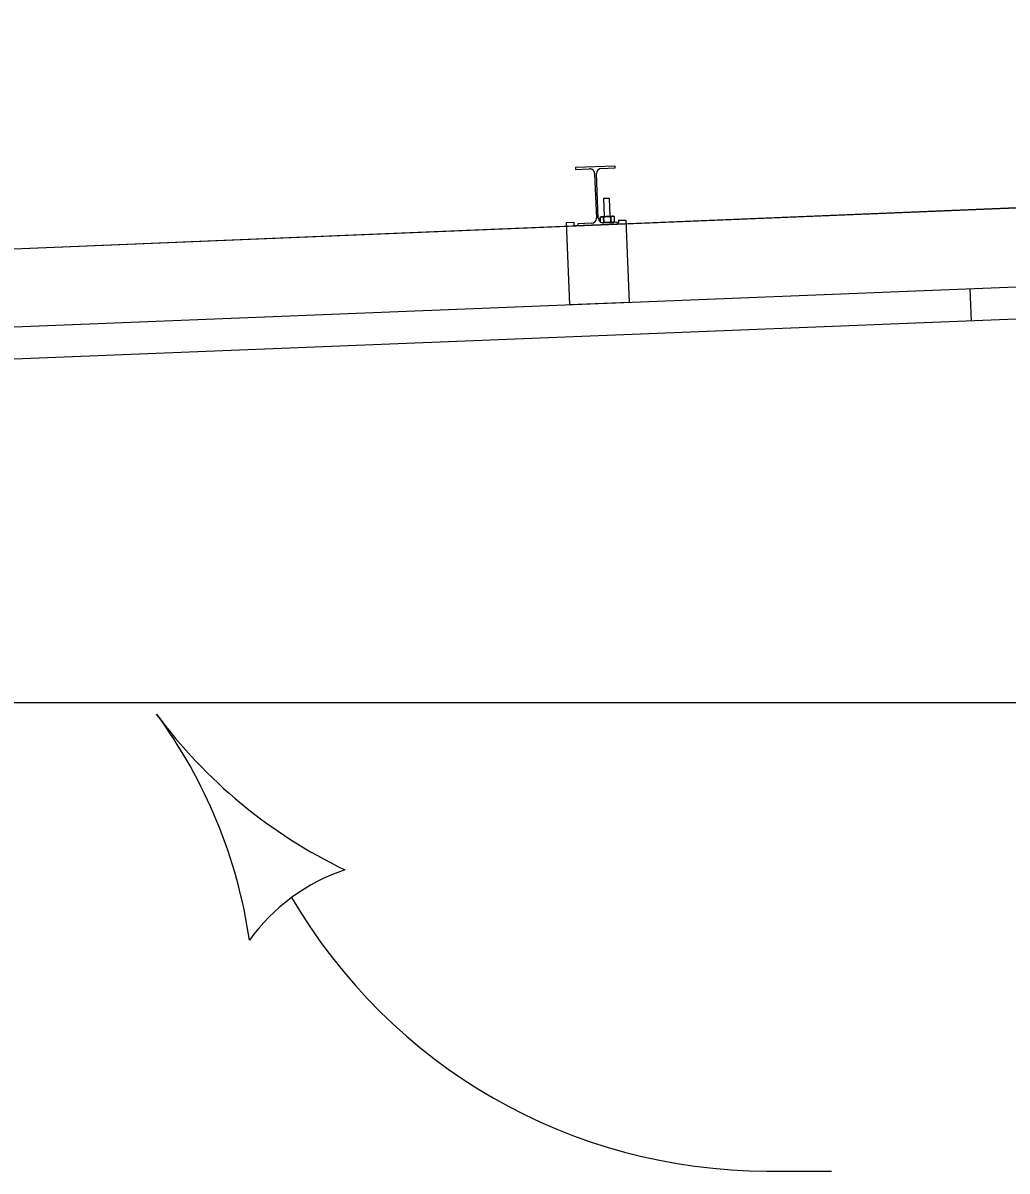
# Model space of a CAD drawing. Extents: x 9538 to 81668, y 7600 to 11751.
# Drawn here: x 29032.7 to 29115.7, y 9660.8 to 9757.6 of the extents above; entities that cross this region are included whole.
import ezdxf

# ---------------------------------------------------------------- set-up
doc = ezdxf.new("R2010")
doc.units = 0
for name, color, linetype in [('DsnShtMinorGrid16', 7, 'Continuous'), ('dsnStdCells', 7, 'Continuous'), ('dsnStdNote', 7, 'Continuous'), ('dsnStdTable', 7, 'Continuous')]:
    doc.layers.add(name, color=color, linetype=linetype)

msp = doc.modelspace()

# ---------------------------------------------------------------- linework, layer by layer
at = {"layer": 'DsnShtMinorGrid16'}
for p, q in [((29496.128, 9757.604), (29020.838, 9738.081)), ((28769.18, 9700.291), (29800.871, 9700.291))]:
    msp.add_line(p, q, dxfattribs=at)
at = {"layer": 'dsnStdCells'}
for p, q in [((29082.67, 9745.535), (29079.34, 9745.402)), ((29082.67, 9745.535), (29079.34, 9745.402)), ((29079.34, 9745.402), (29079.346, 9745.246)), ((29079.34, 9745.402), (29079.346, 9745.246)), ((29079.346, 9745.246), (29080.517, 9745.293)), ((29079.346, 9745.246), (29080.517, 9745.293)), ((29081.506, 9745.332), (29082.677, 9745.379)), ((29081.506, 9745.332), (29082.677, 9745.379)), ((29082.677, 9745.379), (29082.67, 9745.535)), ((29082.677, 9745.379), (29082.67, 9745.535)), ((29080.95, 9744.893), (29081.1, 9741.146)), ((29080.95, 9744.893), (29081.1, 9741.146)), ((29081.256, 9741.152), (29081.106, 9744.899)), ((29081.256, 9741.152), (29081.106, 9744.899)), ((29082.206, 9742.806), (29081.686, 9742.785)), ((29082.206, 9742.806), (29081.686, 9742.785)), ((29081.686, 9742.785), (29081.746, 9741.276)), ((29081.686, 9742.785), (29081.746, 9741.276)), ((29082.267, 9741.297), (29082.206, 9742.806)), ((29082.267, 9741.297), (29082.206, 9742.806)), ((29081.489, 9741.266), (29081.408, 9741.21)), ((29081.489, 9741.266), (29081.408, 9741.21)), ((29082.455, 9741.304), (29081.489, 9741.266)), ((29081.489, 9741.266), (29082.455, 9741.304)), ((29081.746, 9741.276), (29082.267, 9741.297)), ((29082.326, 9740.83), (29082.309, 9741.246)), ((29082.309, 9741.246), (29082.326, 9740.83)), ((29082.326, 9740.83), (29082.309, 9741.246)), ((29082.524, 9741.307), (29082.455, 9741.304)), ((29082.455, 9741.304), (29082.524, 9741.307)), ((29082.609, 9741.258), (29082.524, 9741.307)), ((29082.609, 9741.258), (29082.524, 9741.307)), ((29082.626, 9740.842), (29082.609, 9741.258)), ((29082.626, 9740.842), (29082.609, 9741.258)), ((29078.586, 9740.785), (29079.211, 9740.81)), ((29078.864, 9733.828), (29078.586, 9740.785)), ((29079.223, 9740.497), (29079.211, 9740.81)), ((29082.97, 9740.647), (29079.223, 9740.497)), ((29080.7, 9740.713), (29079.529, 9740.666)), ((29080.7, 9740.713), (29079.529, 9740.666)), ((29079.529, 9740.666), (29079.535, 9740.51)), ((29079.529, 9740.666), (29079.535, 9740.51)), ((29079.535, 9740.51), (29082.866, 9740.643)), ((29079.535, 9740.51), (29082.866, 9740.643)), ((29081.408, 9741.21), (29081.423, 9740.835)), ((29081.423, 9740.835), (29081.408, 9741.21)), ((29082.86, 9740.799), (29081.689, 9740.752)), ((29082.86, 9740.799), (29081.689, 9740.752)), ((29081.708, 9741.222), (29081.725, 9740.806)), ((29081.725, 9740.806), (29081.708, 9741.222)), ((29081.725, 9740.806), (29081.708, 9741.222)), ((29082.545, 9740.787), (29082.626, 9740.842)), ((29082.545, 9740.787), (29082.626, 9740.842)), ((29082.866, 9740.643), (29082.86, 9740.799)), ((29082.866, 9740.643), (29082.86, 9740.799)), ((29082.958, 9740.96), (29083.582, 9740.985)), ((29082.958, 9740.96), (29082.97, 9740.647)), ((29083.582, 9740.985), (29083.861, 9734.028)), ((29083.861, 9734.028), (29078.864, 9733.828))]:
    msp.add_line(p, q, dxfattribs=at)
for points in [[(29081.423, 9740.835), (29081.423, 9740.835)], [(29081.689, 9740.752), (29082.545, 9740.787), (29082.545, 9740.787)]]:
    msp.add_lwpolyline(points, dxfattribs=at)
for centre, start, end in [((29080.534, 9744.876), 2.28408, 92.29325), ((29080.534, 9744.876), 2.28408, 92.29325), ((29081.522, 9744.916), 92.29806, 182.28706), ((29081.522, 9744.916), 92.29806, 182.28706), ((29080.683, 9741.129), 272.29806, 2.28706), ((29080.683, 9741.129), 272.29806, 2.28706), ((29081.672, 9741.169), 182.28408, 272.29325), ((29081.672, 9741.169), 182.28408, 272.29325), ((29081.672, 9741.169), 233.17734, 272.29325)]:
    msp.add_arc(centre, 0.417, start, end, dxfattribs=at)
for points in [[(29081.708, 9741.222), (29081.682, 9741.236), (29081.63, 9741.262), (29081.547, 9741.271), (29081.471, 9741.25), (29081.429, 9741.224), (29081.408, 9741.21)], [(29081.408, 9741.21), (29081.429, 9741.224), (29081.471, 9741.25), (29081.547, 9741.271), (29081.63, 9741.262), (29081.682, 9741.236), (29081.708, 9741.222)], [(29081.708, 9741.222), (29081.682, 9741.236), (29081.63, 9741.262), (29081.547, 9741.271), (29081.471, 9741.25), (29081.429, 9741.224), (29081.408, 9741.21)], [(29082.309, 9741.246), (29082.256, 9741.259), (29082.148, 9741.284), (29081.991, 9741.288), (29081.842, 9741.266), (29081.753, 9741.237), (29081.708, 9741.222)], [(29081.708, 9741.222), (29081.753, 9741.237), (29081.842, 9741.266), (29081.991, 9741.288), (29082.148, 9741.284), (29082.256, 9741.259), (29082.309, 9741.246)], [(29082.309, 9741.246), (29082.256, 9741.259), (29082.148, 9741.284), (29081.991, 9741.288), (29081.842, 9741.266), (29081.753, 9741.237), (29081.708, 9741.222)], [(29082.609, 9741.258), (29082.592, 9741.267), (29082.557, 9741.286), (29082.494, 9741.304), (29082.42, 9741.303), (29082.356, 9741.277), (29082.321, 9741.254), (29082.309, 9741.246)], [(29082.309, 9741.246), (29082.321, 9741.254), (29082.356, 9741.277), (29082.42, 9741.303), (29082.494, 9741.304), (29082.557, 9741.286), (29082.592, 9741.267), (29082.609, 9741.258)], [(29082.609, 9741.258), (29082.592, 9741.267), (29082.557, 9741.286), (29082.494, 9741.304), (29082.42, 9741.303), (29082.356, 9741.277), (29082.321, 9741.254), (29082.309, 9741.246)], [(29081.626, 9740.76), (29081.637, 9740.763), (29081.672, 9740.771), (29081.703, 9740.792), (29081.725, 9740.806)], [(29081.725, 9740.806), (29081.778, 9740.794), (29081.885, 9740.768), (29082.043, 9740.764), (29082.191, 9740.786), (29082.281, 9740.816), (29082.326, 9740.83)], [(29082.326, 9740.83), (29082.281, 9740.816), (29082.191, 9740.786), (29082.043, 9740.764), (29081.885, 9740.768), (29081.778, 9740.794), (29081.725, 9740.806)], [(29081.725, 9740.806), (29081.778, 9740.794), (29081.885, 9740.768), (29082.043, 9740.764), (29082.191, 9740.786), (29082.281, 9740.816), (29082.326, 9740.83)], [(29082.326, 9740.83), (29082.338, 9740.823), (29082.375, 9740.804), (29082.44, 9740.783), (29082.514, 9740.787), (29082.576, 9740.81), (29082.609, 9740.832), (29082.626, 9740.842)], [(29082.626, 9740.842), (29082.609, 9740.832), (29082.576, 9740.81), (29082.514, 9740.787), (29082.44, 9740.783), (29082.375, 9740.804), (29082.338, 9740.823), (29082.326, 9740.83)], [(29082.326, 9740.83), (29082.338, 9740.823), (29082.375, 9740.804), (29082.44, 9740.783), (29082.514, 9740.787), (29082.576, 9740.81), (29082.609, 9740.832), (29082.626, 9740.842)]]:
    msp.add_open_spline(points, degree=3, dxfattribs=at)
at = {"layer": 'dsnStdNote'}
msp.add_line((29095.48, 9660.773), (29100.925, 9660.773), dxfattribs=at)
for centre, radius, start, end in [((29078.215, 9724.523), 42.5, 216.37256, 244.44505), ((29009.775, 9674.115), 42.5, 8.30007, 36.37256), ((29065.128, 9670.626), 16.416, 108.63921, 144.10591), ((29095.535, 9707.232), 46.459, 210.22743, 270)]:
    msp.add_arc(centre, radius, start, end, dxfattribs=at)
at = {"layer": 'dsnStdTable'}
for p, q in [((29020.734, 9738.081), (29496.128, 9757.604)), ((29399.334, 9746.648), (28987.769, 9730.184)), ((29082.67, 9745.535), (29079.34, 9745.402)), ((29079.34, 9745.402), (29079.346, 9745.246)), ((29079.346, 9745.246), (29080.517, 9745.293)), ((29081.506, 9745.332), (29082.677, 9745.379)), ((29082.677, 9745.379), (29082.67, 9745.535)), ((29080.95, 9744.893), (29081.1, 9741.146)), ((29081.256, 9741.152), (29081.106, 9744.899)), ((29399.443, 9743.941), (28987.769, 9727.475)), ((29082.206, 9742.806), (29081.686, 9742.785)), ((29081.686, 9742.785), (29081.746, 9741.276)), ((29082.267, 9741.297), (29082.206, 9742.806)), ((29081.489, 9741.266), (29081.408, 9741.21)), ((29081.489, 9741.266), (29082.455, 9741.304)), ((29082.326, 9740.83), (29082.309, 9741.246)), ((29082.455, 9741.304), (29082.524, 9741.307)), ((29082.609, 9741.258), (29082.524, 9741.307)), ((29082.626, 9740.842), (29082.609, 9741.258)), ((29078.586, 9740.785), (29079.211, 9740.81)), ((29078.864, 9733.828), (29078.586, 9740.785)), ((29079.223, 9740.497), (29079.211, 9740.81)), ((29082.97, 9740.647), (29079.223, 9740.497)), ((29080.7, 9740.713), (29079.529, 9740.666)), ((29079.529, 9740.666), (29079.535, 9740.51)), ((29079.535, 9740.51), (29082.866, 9740.643)), ((29081.423, 9740.835), (29081.408, 9741.21)), ((29082.86, 9740.799), (29081.689, 9740.752)), ((29081.725, 9740.806), (29081.708, 9741.222)), ((29082.545, 9740.787), (29082.626, 9740.842)), ((29082.866, 9740.643), (29082.86, 9740.799)), ((29082.958, 9740.96), (29083.582, 9740.985)), ((29082.958, 9740.96), (29082.97, 9740.647)), ((29083.582, 9740.985), (29083.861, 9734.028)), ((29112.588, 9735.177), (29112.694, 9732.471)), ((29083.861, 9734.028), (29078.864, 9733.828)), ((28364.023, 9700.291), (29977.729, 9700.291))]:
    msp.add_line(p, q, dxfattribs=at)
for centre, start, end in [((29080.534, 9744.876), 2.28408, 92.29325), ((29081.522, 9744.916), 92.29806, 182.28706), ((29080.683, 9741.129), 272.29806, 2.28706), ((29081.672, 9741.169), 182.28408, 272.29325)]:
    msp.add_arc(centre, 0.417, start, end, dxfattribs=at)
for points in [[(29081.708, 9741.222), (29081.682, 9741.236), (29081.63, 9741.262), (29081.547, 9741.271), (29081.471, 9741.25), (29081.429, 9741.224), (29081.408, 9741.21)], [(29082.309, 9741.246), (29082.256, 9741.259), (29082.148, 9741.284), (29081.991, 9741.288), (29081.842, 9741.266), (29081.753, 9741.237), (29081.708, 9741.222)], [(29082.609, 9741.258), (29082.592, 9741.267), (29082.557, 9741.286), (29082.494, 9741.304), (29082.42, 9741.303), (29082.356, 9741.277), (29082.321, 9741.254), (29082.309, 9741.246)], [(29081.626, 9740.76), (29081.637, 9740.763), (29081.672, 9740.771), (29081.703, 9740.792), (29081.725, 9740.806)], [(29081.725, 9740.806), (29081.778, 9740.794), (29081.885, 9740.768), (29082.043, 9740.764), (29082.191, 9740.786), (29082.281, 9740.816), (29082.326, 9740.83)], [(29082.326, 9740.83), (29082.338, 9740.823), (29082.375, 9740.804), (29082.44, 9740.783), (29082.514, 9740.787), (29082.576, 9740.81), (29082.609, 9740.832), (29082.626, 9740.842)]]:
    msp.add_open_spline(points, degree=3, dxfattribs=at)

doc.saveas('drawing.dxf')
